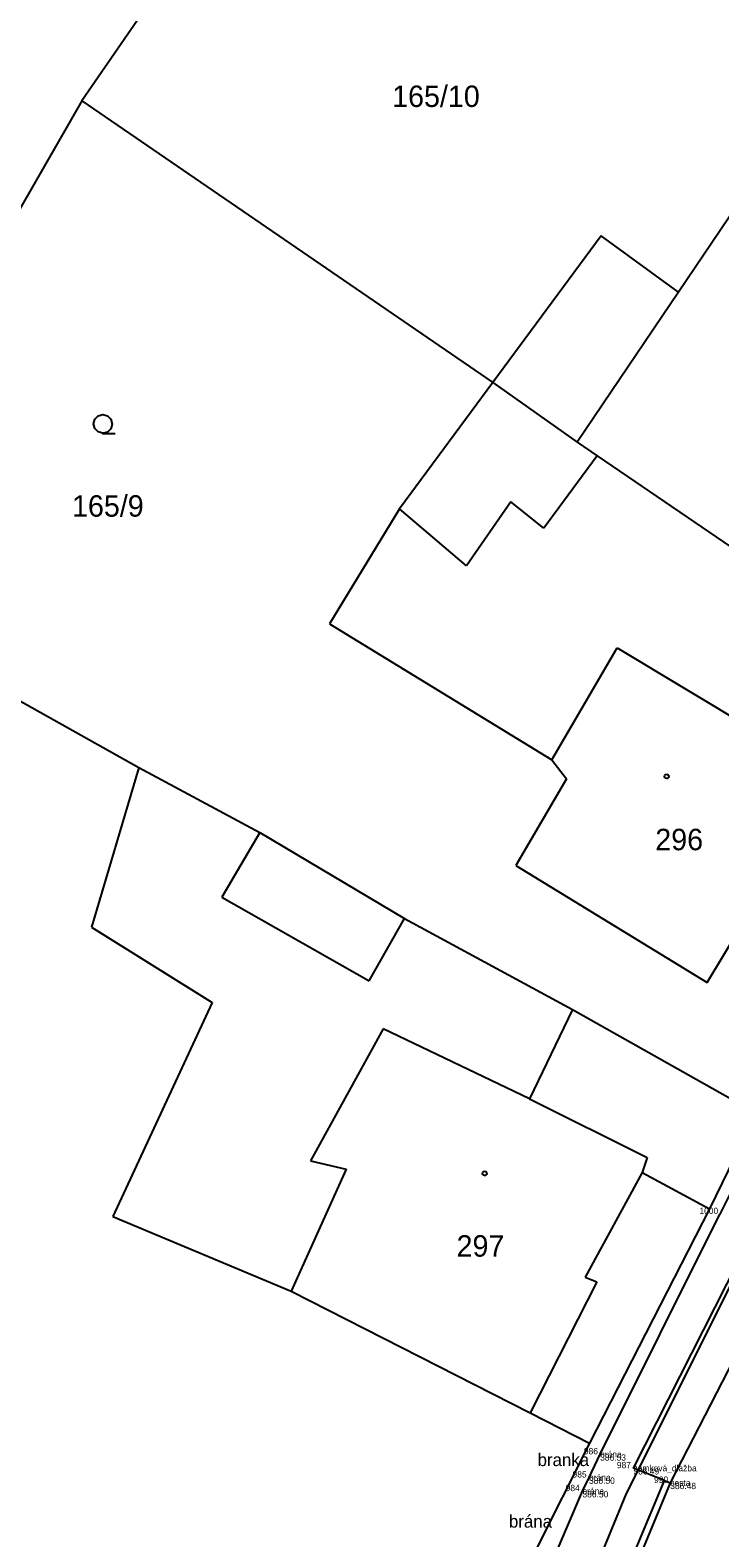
# Model space of a CAD drawing. Extents: x -757994 to -755874, y -1047691 to -1046119.
# Drawn here: x -756694.9 to -756667.6, y -1046748.1 to -1046688.3 of the extents above; entities that cross this region are included whole.
import ezdxf

# ---------------------------------------------------------------- set-up
doc = ezdxf.new("R2010")
doc.units = 0
for name, color, linetype in [('BOD_CISLO', 7, 'Continuous'), ('BOD_KOD', 7, 'Continuous'), ('BOD_VYSKA', 7, 'Continuous'), ('BOD_ZNACKA', 7, 'Continuous'), ('g_budova', 7, 'Continuous'), ('g_komunikace', 7, 'Continuous'), ('g_obrubník', 7, 'Continuous'), ('g_plot', 7, 'Continuous'), ('g_zpevněná plocha', 7, 'Continuous'), ('katastrální mapa', 7, 'Continuous')]:
    doc.layers.add(name, color=color, linetype=linetype)

msp = doc.modelspace()

# ---------------------------------------------------------------- linework, layer by layer
at = {"layer": 'BOD_ZNACKA'}
for p, q in [((-756667.56, -1046735.23), (-756667.56, -1046735.23)), ((-756672.3, -1046744.76), (-756672.3, -1046744.76)), ((-756672.74, -1046745.68), (-756672.74, -1046745.68)), ((-756670.98, -1046745.31), (-756670.98, -1046745.31)), ((-756673, -1046746.22), (-756673, -1046746.22)), ((-756669.52, -1046745.89), (-756669.52, -1046745.89))]:
    msp.add_line(p, q, dxfattribs=at)
at = {"layer": 'g_budova'}
msp.add_line((-756665.712, -1046731.546), (-756667.559, -1046735.23), dxfattribs=at)
at = {"layer": 'g_komunikace'}
msp.add_lwpolyline([(-756619.362, -1046677.849), (-756629.648, -1046687.797), (-756639.969, -1046699.968), (-756642.726, -1046703.167), (-756646.1, -1046707.014), (-756646.666, -1046707.859), (-756651.876, -1046715.09), (-756656.811, -1046722.167), (-756663.233, -1046733.614), (-756664.585, -1046736.011), (-756666.08, -1046739.214), (-756669.519, -1046745.894), (-756671.3, -1046750.179)], dxfattribs=at)
at = {"layer": 'g_obrubník'}
msp.add_lwpolyline([(-756671.3, -1046750.179), (-756671.52, -1046750.048), (-756669.751, -1046745.798), (-756669.519, -1046745.894)], dxfattribs=at)
at = {"layer": 'g_plot'}
for p, q in [((-756672.302, -1046744.756), (-756667.559, -1046735.23)), ((-756672.74, -1046745.681), (-756672.302, -1046744.756)), ((-756672.998, -1046746.223), (-756672.74, -1046745.681)), ((-756674.157, -1046748.949), (-756672.998, -1046746.223))]:
    msp.add_line(p, q, dxfattribs=at)
at = {"layer": 'g_zpevněná plocha'}
msp.add_lwpolyline([(-756669.751, -1046745.798), (-756670.976, -1046745.305), (-756665.889, -1046735.274), (-756664.768, -1046735.802)], dxfattribs=at)
at = {"layer": 'katastrální mapa'}
for p, q in [((-756680.89, -1046673.62), (-756692.85, -1046691.07)), ((-756692.85, -1046691.07), (-756703.8, -1046710.13)), ((-756692.85, -1046691.07), (-756676.55, -1046702.25)), ((-756664.8, -1046692.15), (-756669.19, -1046698.66)), ((-756672.26, -1046696.43), (-756676.55, -1046702.25)), ((-756669.19, -1046698.66), (-756672.26, -1046696.43)), ((-756669.19, -1046698.66), (-756673.21, -1046704.62)), ((-756676.55, -1046702.25), (-756680.26, -1046707.26)), ((-756676.55, -1046702.25), (-756673.21, -1046704.62)), ((-756673.21, -1046704.62), (-756672.42, -1046705.16)), ((-756672.42, -1046705.16), (-756674.54, -1046708.02)), ((-756672.42, -1046705.16), (-756656.63, -1046715.91)), ((-756680.26, -1046707.26), (-756683.03, -1046711.82)), ((-756677.6, -1046709.52), (-756680.26, -1046707.26)), ((-756675.84, -1046706.98), (-756677.6, -1046709.52)), ((-756674.54, -1046708.02), (-756675.84, -1046706.98)), ((-756703.8, -1046710.13), (-756690.6, -1046717.52)), ((-756683.03, -1046711.82), (-756674.22, -1046717.22)), ((-756674.22, -1046717.22), (-756671.63, -1046712.77)), ((-756671.63, -1046712.77), (-756662.51, -1046718.26)), ((-756690.6, -1046717.52), (-756692.47, -1046723.85)), ((-756690.6, -1046717.52), (-756685.79, -1046720.1)), ((-756674.22, -1046717.22), (-756673.64, -1046717.97)), ((-756673.64, -1046717.97), (-756675.65, -1046721.41)), ((-756685.79, -1046720.1), (-756687.31, -1046722.66)), ((-756685.79, -1046720.1), (-756680.06, -1046723.51)), ((-756675.65, -1046721.41), (-756668.05, -1046726.05)), ((-756687.31, -1046722.66), (-756681.46, -1046725.98)), ((-756668.05, -1046726.05), (-756665.98, -1046722.58)), ((-756681.46, -1046725.98), (-756680.06, -1046723.51)), ((-756680.06, -1046723.51), (-756673.4, -1046727.12)), ((-756692.47, -1046723.85), (-756687.69, -1046726.84)), ((-756687.69, -1046726.84), (-756691.62, -1046735.33)), ((-756673.4, -1046727.12), (-756675.1, -1046730.66)), ((-756673.4, -1046727.12), (-756666.12, -1046731.22)), ((-756680.9, -1046727.89), (-756683.79, -1046733.12)), ((-756675.1, -1046730.66), (-756680.9, -1046727.89)), ((-756675.1, -1046730.66), (-756670.44, -1046732.99)), ((-756666.12, -1046731.22), (-756667.96, -1046735.03)), ((-756664.13, -1046732.03), (-756671.27, -1046746.32)), ((-756683.79, -1046733.12), (-756682.37, -1046733.45)), ((-756670.44, -1046732.99), (-756670.63, -1046733.58)), ((-756682.37, -1046733.45), (-756684.56, -1046738.29)), ((-756670.63, -1046733.58), (-756672.9, -1046737.73)), ((-756670.63, -1046733.58), (-756667.96, -1046735.03)), ((-756691.62, -1046735.33), (-756684.56, -1046738.29)), ((-756667.96, -1046735.03), (-756672.72, -1046744.32)), ((-756672.43, -1046737.92), (-756675.08, -1046743.12)), ((-756672.9, -1046737.73), (-756672.43, -1046737.92)), ((-756684.56, -1046738.29), (-756675.08, -1046743.12)), ((-756675.08, -1046743.12), (-756672.72, -1046744.32)), ((-756672.72, -1046744.32), (-756674.9, -1046748.66)), ((-756671.27, -1046746.32), (-756678.71, -1046764.29))]:
    msp.add_line(p, q, dxfattribs=at)
msp.add_lwpolyline([(-756692.02, -1046704.26), (-756692.21, -1046704.21), (-756692.345, -1046704.075), (-756692.395, -1046703.89), (-756692.345, -1046703.705), (-756692.21, -1046703.57), (-756692.025, -1046703.52), (-756691.84, -1046703.57), (-756691.705, -1046703.705), (-756691.655, -1046703.895), (-756691.705, -1046704.085), (-756691.84, -1046704.22), (-756692.03, -1046704.27), (-756691.53, -1046704.27)], dxfattribs=at)
for points in [[(-756669.66, -1046717.785), (-756669.61, -1046717.795), (-756669.585, -1046717.84), (-756669.575, -1046717.87), (-756669.585, -1046717.915), (-756669.625, -1046717.95), (-756669.66, -1046717.955), (-756669.705, -1046717.94), (-756669.735, -1046717.91), (-756669.745, -1046717.87), (-756669.735, -1046717.825), (-756669.695, -1046717.79)], [(-756676.88, -1046733.535), (-756676.83, -1046733.545), (-756676.805, -1046733.59), (-756676.795, -1046733.62), (-756676.805, -1046733.665), (-756676.845, -1046733.7), (-756676.88, -1046733.705), (-756676.925, -1046733.69), (-756676.955, -1046733.66), (-756676.965, -1046733.62), (-756676.955, -1046733.575), (-756676.915, -1046733.54)]]:
    msp.add_lwpolyline(points, close=True, dxfattribs=at)

# ---------------------------------------------------------------- texts
at = {"layer": 'BOD_CISLO'}
for s, p in [('1000', (-756668.363, -1046735.23)), ('986', (-756672.944, -1046744.76)), ('987', (-756671.637, -1046745.31)), ('985', (-756673.395, -1046745.68)), ('990', (-756670.162, -1046745.89)), ('984', (-756673.667, -1046746.22))]:
    msp.add_text(s, height=0.25, dxfattribs=at).set_placement(p)
at = {"layer": 'BOD_KOD'}
for s, p in [('brána', (-756672.3, -1046744.885)), ('zámková_dlažba', (-756670.98, -1046745.435)), ('brána', (-756672.74, -1046745.805)), ('brána', (-756673, -1046746.345)), ('cesta', (-756669.52, -1046746.015))]:
    msp.add_text(s, height=0.25, dxfattribs=at).set_placement(p)
at = {"layer": 'BOD_VYSKA'}
for s, p in [('386.53', (-756672.3, -1046745.01)), ('386.50', (-756672.74, -1046745.93)), ('386.49', (-756670.98, -1046745.56)), ('386.50', (-756673, -1046746.47)), ('386.48', (-756669.52, -1046746.14))]:
    msp.add_text(s, height=0.25, dxfattribs=at).set_placement(p)
at = {"layer": 'g_plot'}
for s, p in [('branka', (-756674.781, -1046745.227)), ('brána', (-756675.918, -1046747.669))]:
    msp.add_text(s, height=0.5, dxfattribs=at).set_placement(p)
at = {"layer": 'katastrální mapa'}
for s, p in [('165/10', (-756680.55, -1046691.32)), ('165/9', (-756693.246, -1046707.57)), ('296', (-756670.114, -1046720.8)), ('297', (-756677.994, -1046736.92))]:
    msp.add_text(s, height=0.85, dxfattribs=at).set_placement(p)

doc.saveas('drawing.dxf')
